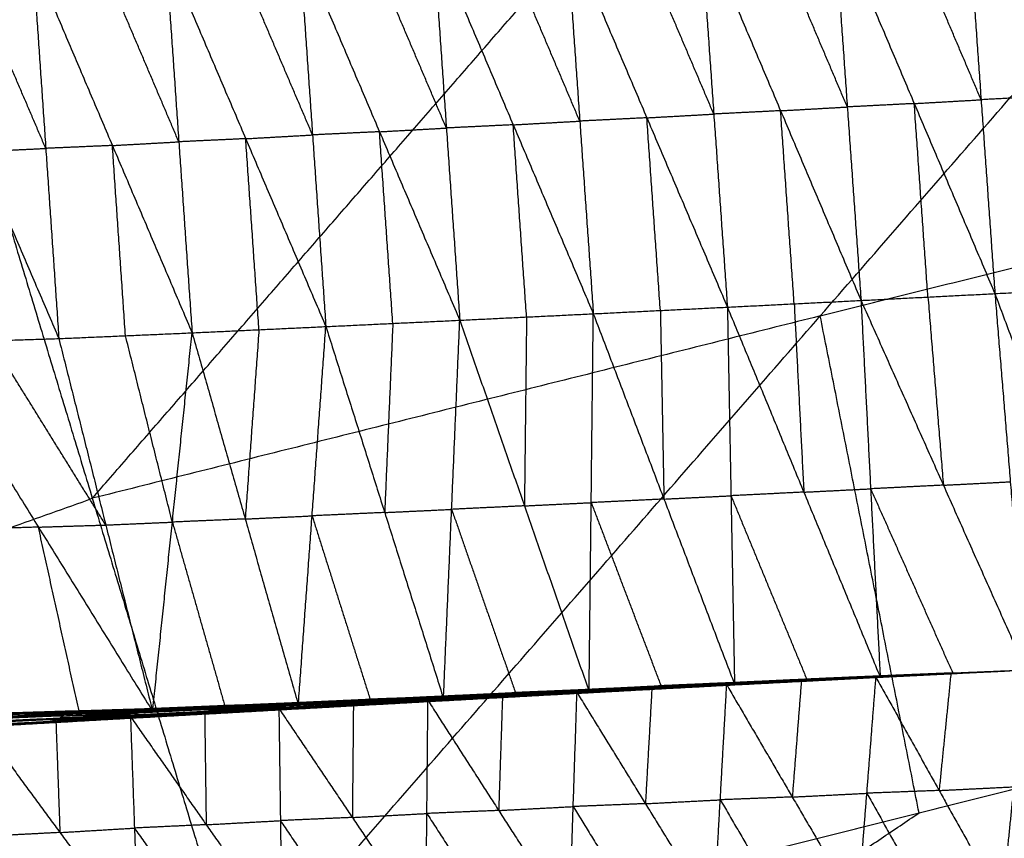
# Model space of a CAD drawing. Header units: millimetres. Extents: x -106 to 110, y -96 to 120.
# Tile 423 of 656: x -26.71 to -20.27, y 102.21 to 107.56. Entities that reach past the tile are written whole.
import ezdxf

# ---------------------------------------------------------------- set-up
doc = ezdxf.new("R2010")
doc.units = ezdxf.units.MM
doc.header["$MEASUREMENT"] = 0
doc.layers.add('Default', color=7, linetype='Continuous', true_color=0x000000)

msp = doc.modelspace()

# ---------------------------------------------------------------- linework, layer by layer
at = {"layer": 'Default'}
for points in [[(-25.2713, 101.2606, 9.1165), (-21.4752, 105.6204, 10.5669), (-17.6792, 109.9802, 12.0172)], [(-26.2323, 104.4288, 10.5669), (-24.3343, 106.6087, 11.292), (-22.4363, 108.7886, 12.0172)], [(-20.5141, 108.2995, 6.0662), (-20.424, 107.0328, 6.0393), (-20.3338, 105.7662, 6.0124)], [(-20.5141, 108.2995, 6.0662), (-19.8599, 107.0629, 5.9968), (-19.2057, 105.8264, 5.9275)], [(-21.3878, 108.2496, 6.1363), (-21.2983, 106.9856, 6.1092), (-21.2088, 105.7216, 6.0822)], [(-21.3878, 108.2496, 6.1363), (-20.8608, 107.0079, 6.0743), (-20.3338, 105.7662, 6.0124)], [(-20.424, 107.0328, 6.0393), (-20.6875, 107.6537, 6.0703), (-20.951, 108.2745, 6.1012)], [(-22.1709, 106.9392, 6.1822), (-22.4342, 107.5577, 6.2149), (-22.6975, 108.1761, 6.2476)], [(-22.26, 108.2005, 6.209), (-22.1709, 106.9392, 6.1822), (-22.0818, 105.6778, 6.1553)], [(-22.26, 108.2005, 6.209), (-21.7344, 106.9611, 6.1456), (-21.2088, 105.7216, 6.0822)], [(-21.2983, 106.9856, 6.1092), (-21.5611, 107.6053, 6.1409), (-21.8239, 108.225, 6.1726)], [(-24.0059, 108.1036, 6.3684), (-23.9184, 106.848, 6.3423), (-23.8309, 105.5924, 6.3163)], [(-24.0059, 108.1036, 6.3684), (-23.482, 106.8691, 6.3008), (-22.9581, 105.6346, 6.2333)], [(-23.0466, 106.8932, 6.2597), (-23.3085, 107.5104, 6.2935), (-23.5705, 108.1277, 6.3272)], [(-23.135, 108.1518, 6.2861), (-23.0466, 106.8932, 6.2597), (-22.9581, 105.6346, 6.2333)], [(-23.135, 108.1518, 6.2861), (-22.6084, 106.9148, 6.2207), (-22.0818, 105.6778, 6.1553)], [(-24.8802, 108.0551, 6.4577), (-24.7932, 106.803, 6.4318), (-24.7061, 105.5509, 6.4058)], [(-24.8802, 108.0551, 6.4577), (-24.3556, 106.8237, 6.387), (-23.8309, 105.5924, 6.3163)], [(-23.9184, 106.848, 6.3423), (-24.1807, 107.4637, 6.3777), (-24.4431, 108.0793, 6.413)], [(-25.667, 106.7579, 6.5286), (-25.9274, 107.3697, 6.5687), (-26.1879, 107.9816, 6.6087)], [(-25.7538, 108.0057, 6.555), (-25.667, 106.7579, 6.5286), (-25.5803, 105.5101, 6.5023)], [(-25.7538, 108.0057, 6.555), (-25.2299, 106.7783, 6.4804), (-24.7061, 105.5509, 6.4058)], [(-24.7932, 106.803, 6.4318), (-25.0551, 107.4167, 6.4691), (-25.317, 108.0304, 6.5063)], [(-27.4978, 107.9157, 6.7867), (-26.9744, 106.694, 6.6971), (-26.451, 105.4723, 6.6075)], [(-26.5365, 106.7149, 6.635), (-26.7982, 107.3258, 6.6798), (-27.0599, 107.9366, 6.7246)], [(-26.622, 107.9576, 6.6625), (-26.5365, 106.7149, 6.635), (-26.451, 105.4723, 6.6075)], [(-26.622, 107.9576, 6.6625), (-26.1011, 106.7338, 6.5824), (-25.5803, 105.5101, 6.5023)], [(-27.1934, 107.597, 12.0172), (-26.2323, 104.4288, 10.5669), (-25.2713, 101.2606, 9.1165)], [(-20.8608, 107.0079, 6.0743), (-20.6424, 107.0204, 6.0568), (-20.424, 107.0328, 6.0393)], [(-19.8599, 107.0629, 5.9968), (-20.1419, 107.0479, 6.0181), (-20.424, 107.0328, 6.0393)], [(-21.7344, 106.9611, 6.1456), (-21.9527, 106.9501, 6.1639), (-22.1709, 106.9392, 6.1822)], [(-21.7344, 106.9611, 6.1456), (-21.5164, 106.9733, 6.1274), (-21.2983, 106.9856, 6.1092)], [(-21.6453, 105.6997, 6.1187), (-21.6899, 106.3304, 6.1322), (-21.7344, 106.9611, 6.1456)], [(-20.8608, 107.0079, 6.0743), (-21.0796, 106.9967, 6.0918), (-21.2983, 106.9856, 6.1092)], [(-20.7713, 105.7439, 6.0473), (-20.8161, 106.3759, 6.0608), (-20.8608, 107.0079, 6.0743)], [(-23.482, 106.8691, 6.3008), (-23.2643, 106.8811, 6.2802), (-23.0466, 106.8932, 6.2597)], [(-22.6084, 106.9148, 6.2207), (-22.8275, 106.904, 6.2402), (-23.0466, 106.8932, 6.2597)], [(-22.6084, 106.9148, 6.2207), (-22.3897, 106.927, 6.2014), (-22.1709, 106.9392, 6.1822)], [(-22.5199, 105.6562, 6.1943), (-22.5642, 106.2855, 6.2075), (-22.6084, 106.9148, 6.2207)], [(-24.3556, 106.8237, 6.387), (-24.5744, 106.8134, 6.4094), (-24.7932, 106.803, 6.4318)], [(-24.3556, 106.8237, 6.387), (-24.137, 106.8359, 6.3647), (-23.9184, 106.848, 6.3423)], [(-24.2685, 105.5716, 6.361), (-24.312, 106.1977, 6.374), (-24.3556, 106.8237, 6.387)], [(-23.482, 106.8691, 6.3008), (-23.7002, 106.8585, 6.3216), (-23.9184, 106.848, 6.3423)], [(-23.3945, 105.6135, 6.2748), (-23.4382, 106.2413, 6.2878), (-23.482, 106.8691, 6.3008)], [(-26.1011, 106.7338, 6.5824), (-25.8841, 106.7458, 6.5555), (-25.667, 106.7579, 6.5286)], [(-25.2299, 106.7783, 6.4804), (-25.4485, 106.7681, 6.5045), (-25.667, 106.7579, 6.5286)], [(-25.2299, 106.7783, 6.4804), (-25.0115, 106.7906, 6.4561), (-24.7932, 106.803, 6.4318)], [(-25.1432, 105.5305, 6.454), (-25.1866, 106.1544, 6.4672), (-25.2299, 106.7783, 6.4804)], [(-26.9744, 106.694, 6.6971), (-26.7554, 106.7045, 6.6661), (-26.5365, 106.7149, 6.635)], [(-26.1011, 106.7338, 6.5824), (-26.3188, 106.7244, 6.6087), (-26.5365, 106.7149, 6.635)], [(-26.0156, 105.4912, 6.5549), (-26.0584, 106.1125, 6.5686), (-26.1011, 106.7338, 6.5824)], [(-21.4752, 105.6204, 10.5669), (-19.2543, 106.1767, 10.5669), (-17.0333, 106.733, 10.5669)], [(-20.3338, 105.7662, 6.0124), (-19.7698, 105.7963, 5.9699), (-19.2057, 105.8264, 5.9275)], [(-21.2088, 105.7216, 6.0822), (-20.7713, 105.7439, 6.0473), (-20.3338, 105.7662, 6.0124)], [(-20.7713, 105.7439, 6.0473), (-20.7208, 105.1292, 6.2025), (-20.6704, 104.5145, 6.3578)], [(-20.3338, 105.7662, 6.0124), (-20.2329, 104.5368, 6.3229), (-20.1319, 103.3074, 6.6335)], [(-20.3338, 105.7662, 6.0124), (-19.8802, 104.5543, 6.2968), (-19.4266, 103.3424, 6.5813)], [(-22.9581, 105.6346, 6.2333), (-22.5199, 105.6562, 6.1943), (-22.0818, 105.6778, 6.1553)], [(-22.0818, 105.6778, 6.1553), (-21.6453, 105.6997, 6.1187), (-21.2088, 105.7216, 6.0822)], [(-22.0818, 105.6778, 6.1553), (-22.0585, 104.4455, 6.4714), (-22.0352, 103.2132, 6.7875)], [(-22.0818, 105.6778, 6.1553), (-21.5825, 104.4691, 6.4318), (-21.0832, 103.2604, 6.7083)], [(-21.6453, 105.6997, 6.1187), (-21.6139, 105.0844, 6.2753), (-21.5825, 104.4691, 6.4318)], [(-21.2088, 105.7216, 6.0822), (-21.146, 104.491, 6.3952), (-21.0832, 103.2604, 6.7083)], [(-21.2088, 105.7216, 6.0822), (-20.6704, 104.5145, 6.3578), (-20.1319, 103.3074, 6.6335)], [(-21.4752, 105.6204, 10.5669), (-23.8538, 105.0246, 10.5669), (-26.2323, 104.4288, 10.5669)], [(-23.8309, 105.5924, 6.3163), (-23.3945, 105.6135, 6.2748), (-22.9581, 105.6346, 6.2333)], [(-23.3945, 105.6135, 6.2748), (-23.4014, 104.9965, 6.4343), (-23.4084, 104.3794, 6.5938)], [(-22.9859, 103.1665, 6.8713), (-22.972, 104.4006, 6.5523), (-22.9581, 105.6346, 6.2333)], [(-22.9581, 105.6346, 6.2333), (-22.4966, 104.4239, 6.5104), (-22.0352, 103.2132, 6.7875)], [(-22.5199, 105.6562, 6.1943), (-22.5083, 105.04, 6.3523), (-22.4966, 104.4239, 6.5104)], [(-20.8293, 102.3732, 9.1165), (-21.1523, 103.9968, 9.8417), (-21.4752, 105.6204, 10.5669)], [(-25.5803, 105.5101, 6.5023), (-25.1432, 105.5305, 6.454), (-24.7061, 105.5509, 6.4058)], [(-25.1432, 105.5305, 6.454), (-25.1882, 104.9121, 6.6162), (-25.2331, 104.2938, 6.7784)], [(-24.886, 103.0775, 7.0545), (-24.7961, 104.3142, 6.7301), (-24.7061, 105.5509, 6.4058)], [(-24.7061, 105.5509, 6.4058), (-24.2685, 105.5716, 6.361), (-23.8309, 105.5924, 6.3163)], [(-24.7061, 105.5509, 6.4058), (-24.3217, 104.336, 6.6831), (-23.9373, 103.121, 6.9603)], [(-24.2685, 105.5716, 6.361), (-24.2951, 104.9538, 6.522), (-24.3217, 104.336, 6.6831)], [(-23.9373, 103.121, 6.9603), (-23.8841, 104.3567, 6.6383), (-23.8309, 105.5924, 6.3163)], [(-23.8309, 105.5924, 6.3163), (-23.4084, 104.3794, 6.5938), (-22.9859, 103.1665, 6.8713)], [(-27.331, 105.4446, 6.7279), (-26.891, 105.4584, 6.6677), (-26.451, 105.4723, 6.6075)], [(-26.451, 105.4723, 6.6075), (-26.0156, 105.4912, 6.5549), (-25.5803, 105.5101, 6.5023)], [(-26.451, 105.4723, 6.6075), (-26.1446, 104.2544, 6.8812), (-25.8382, 103.0365, 7.1548)], [(-25.7092, 104.2733, 6.8285), (-25.8624, 104.8822, 6.6917), (-26.0156, 105.4912, 6.5549)], [(-25.8382, 103.0365, 7.1548), (-25.7092, 104.2733, 6.8285), (-25.5803, 105.5101, 6.5023)], [(-25.5803, 105.5101, 6.5023), (-25.2331, 104.2938, 6.7784), (-24.886, 103.0775, 7.0545)], [(-27.331, 105.4446, 6.7279), (-26.5846, 104.2405, 6.9414), (-25.8382, 103.0365, 7.1548)], [(-26.1446, 104.2544, 6.8812), (-26.5178, 104.8564, 6.7745), (-26.891, 105.4584, 6.6677)], [(-20.6704, 104.5145, 6.3578), (-20.9082, 104.5027, 6.3765), (-21.146, 104.491, 6.3952)], [(-20.6704, 104.5145, 6.3578), (-20.4516, 104.5256, 6.3404), (-20.2329, 104.5368, 6.3229)], [(-22.4966, 104.4239, 6.5104), (-22.2775, 104.4347, 6.4909), (-22.0585, 104.4455, 6.4714)], [(-21.5825, 104.4691, 6.4318), (-21.8205, 104.4573, 6.4516), (-22.0585, 104.4455, 6.4714)], [(-22.0585, 104.4455, 6.4714), (-21.8088, 103.8411, 6.6097), (-21.5592, 103.2368, 6.7479)], [(-21.5825, 104.4691, 6.4318), (-21.3642, 104.48, 6.4135), (-21.146, 104.491, 6.3952)], [(-21.146, 104.491, 6.3952), (-20.8768, 103.8874, 6.5331), (-20.6075, 103.2839, 6.6709)], [(-30.5438, 102.8861, 10.5669), (-28.3881, 103.6575, 10.5669), (-26.2323, 104.4288, 10.5669)], [(-23.4084, 104.3794, 6.5938), (-23.6462, 104.3681, 6.6161), (-23.8841, 104.3567, 6.6383)], [(-23.4084, 104.3794, 6.5938), (-23.1902, 104.39, 6.5731), (-22.972, 104.4006, 6.5523)], [(-22.4966, 104.4239, 6.5104), (-22.7343, 104.4122, 6.5313), (-22.972, 104.4006, 6.5523)], [(-22.972, 104.4006, 6.5523), (-22.7413, 103.7952, 6.6909), (-22.5105, 103.1898, 6.8294)], [(-25.2331, 104.2938, 6.7784), (-25.0146, 104.304, 6.7543), (-24.7961, 104.3142, 6.7301)], [(-24.3217, 104.336, 6.6831), (-24.5589, 104.3251, 6.7066), (-24.7961, 104.3142, 6.7301)], [(-24.7961, 104.3142, 6.7301), (-24.6039, 103.7067, 6.8688), (-24.4117, 103.0993, 7.0074)], [(-24.3217, 104.336, 6.6831), (-24.1029, 104.3463, 6.6607), (-23.8841, 104.3567, 6.6383)], [(-23.8841, 104.3567, 6.6383), (-23.6728, 103.7502, 6.7771), (-23.4616, 103.1438, 6.9158)], [(-26.5846, 104.2405, 6.9414), (-26.3646, 104.2475, 6.9113), (-26.1446, 104.2544, 6.8812)], [(-26.1446, 104.2544, 6.8812), (-25.9269, 104.2638, 6.8549), (-25.7092, 104.2733, 6.8285)], [(-25.2331, 104.2938, 6.7784), (-25.4712, 104.2835, 6.8035), (-25.7092, 104.2733, 6.8285)], [(-25.7092, 104.2733, 6.8285), (-25.5357, 103.6651, 6.9666), (-25.3621, 103.057, 7.1047)], [(-26.5846, 104.2405, 6.9414), (-26.823, 104.2327, 6.9687), (-27.0615, 104.2248, 6.9961)], [(-26.315, 103.0208, 7.2095), (-26.4498, 103.6307, 7.0754), (-26.5846, 104.2405, 6.9414)], [(-25.2713, 101.2606, 9.1165), (-20.8293, 102.3732, 9.1165), (-16.3874, 103.4859, 9.1165)], [(-24.3249, 98.1408, 7.9444), (-20.3561, 100.8133, 8.5305), (-16.3874, 103.4859, 9.1165)], [(-21.1222, 103.2584, 6.7046), (-20.6271, 103.2829, 6.669), (-20.1319, 103.3074, 6.6335)], [(-20.6226, 103.2842, 6.666), (-20.8702, 103.2719, 6.6837), (-21.1178, 103.2597, 6.7015)], [(-21.1166, 103.2587, 6.7075), (-20.869, 103.2709, 6.6897), (-20.6214, 103.2832, 6.6719)], [(-20.6271, 103.2829, 6.669), (-20.8718, 103.2708, 6.6882), (-21.1166, 103.2587, 6.7075)], [(-21.1133, 103.261, 6.6985), (-20.6226, 103.2842, 6.666), (-20.1319, 103.3074, 6.6335)], [(-21.1109, 103.259, 6.7103), (-20.6214, 103.2832, 6.6719), (-20.1319, 103.3074, 6.6335)], [(-20.6184, 103.2857, 6.6644), (-20.8637, 103.2742, 6.6806), (-21.1091, 103.2626, 6.6969)], [(-21.1049, 103.2641, 6.6953), (-20.6184, 103.2857, 6.6644), (-20.1319, 103.3074, 6.6335)], [(-20.6147, 103.2872, 6.6642), (-20.858, 103.2764, 6.6797), (-21.1012, 103.2656, 6.6952)], [(-21.0975, 103.267, 6.695), (-20.6147, 103.2872, 6.6642), (-20.1319, 103.3074, 6.6335)], [(-20.6116, 103.2877, 6.6655), (-20.853, 103.2776, 6.6809), (-21.0944, 103.2676, 6.6963)], [(-21.0914, 103.2681, 6.6976), (-20.6116, 103.2877, 6.6655), (-20.1319, 103.3074, 6.6335)], [(-20.6092, 103.2864, 6.6682), (-20.8491, 103.2766, 6.6842), (-21.0889, 103.2668, 6.7002)], [(-21.0865, 103.2655, 6.7029), (-20.6092, 103.2864, 6.6682), (-20.1319, 103.3074, 6.6335)], [(-21.0848, 103.263, 6.7056), (-20.847, 103.2747, 6.6869), (-20.6092, 103.2864, 6.6682)], [(-20.6075, 103.2839, 6.6709), (-20.8462, 103.2734, 6.6883), (-21.0848, 103.263, 6.7056)], [(-21.0832, 103.2604, 6.7083), (-20.6075, 103.2839, 6.6709), (-20.1319, 103.3074, 6.6335)], [(-20.6214, 103.2832, 6.6719), (-20.66, 102.9015, 6.0102), (-20.6985, 102.5198, 5.3484)], [(-20.6271, 103.2829, 6.669), (-20.6248, 103.2835, 6.6675), (-20.6226, 103.2842, 6.666)], [(-20.6226, 103.2842, 6.666), (-20.6205, 103.285, 6.6652), (-20.6184, 103.2857, 6.6644)], [(-20.6184, 103.2857, 6.6644), (-20.6166, 103.2865, 6.6643), (-20.6147, 103.2872, 6.6642)], [(-20.6147, 103.2872, 6.6642), (-20.6132, 103.2875, 6.6649), (-20.6116, 103.2877, 6.6655)], [(-20.6116, 103.2877, 6.6655), (-20.6104, 103.2871, 6.6668), (-20.6092, 103.2864, 6.6682)], [(-20.2861, 101.7807, 3.9865), (-20.209, 102.544, 5.31), (-20.1319, 103.3074, 6.6335)], [(-23.0501, 103.1655, 6.8556), (-22.5643, 103.1908, 6.8131), (-22.0785, 103.2161, 6.7706)], [(-23.029, 103.1748, 6.8553), (-22.5467, 103.1985, 6.8128), (-22.0644, 103.2222, 6.7703)], [(-23.029, 103.1748, 6.8553), (-22.5538, 103.1955, 6.813), (-22.0785, 103.2161, 6.7706)], [(-23.0112, 103.181, 6.8592), (-22.5318, 103.2033, 6.8166), (-22.0524, 103.2256, 6.774)], [(-23.0112, 103.181, 6.8592), (-22.5378, 103.2016, 6.8148), (-22.0644, 103.2222, 6.7703)], [(-22.9965, 103.1775, 6.867), (-22.5244, 103.2016, 6.8205), (-22.0524, 103.2256, 6.774)], [(-22.9965, 103.1775, 6.867), (-22.5195, 103.1998, 6.8243), (-22.0425, 103.222, 6.7815)], [(-22.9965, 103.1775, 6.867), (-22.5158, 103.1953, 6.8273), (-22.0352, 103.2132, 6.7875)], [(-22.9859, 103.1665, 6.8713), (-22.5105, 103.1898, 6.8294), (-22.0352, 103.2132, 6.7875)], [(-22.5722, 103.188, 6.8153), (-22.3293, 103.2006, 6.7941), (-22.0864, 103.2132, 6.7728)], [(-22.0864, 103.2132, 6.7728), (-22.3253, 103.202, 6.793), (-22.5643, 103.1908, 6.8131)], [(-22.5538, 103.1955, 6.813), (-22.3126, 103.2073, 6.7917), (-22.0714, 103.2192, 6.7705)], [(-22.0714, 103.2192, 6.7705), (-22.3091, 103.2088, 6.7917), (-22.5467, 103.1985, 6.8128)], [(-22.5378, 103.2016, 6.8148), (-22.2981, 103.2127, 6.7935), (-22.0584, 103.2239, 6.7722)], [(-22.0584, 103.2239, 6.7722), (-22.2951, 103.2136, 6.7944), (-22.5318, 103.2033, 6.8166)], [(-22.5244, 103.2016, 6.8205), (-22.2859, 103.2127, 6.7992), (-22.0474, 103.2238, 6.7778)], [(-22.0474, 103.2238, 6.7778), (-22.2835, 103.2118, 6.801), (-22.5195, 103.1998, 6.8243)], [(-22.0388, 103.2176, 6.7845), (-22.2773, 103.2065, 6.8059), (-22.5158, 103.1953, 6.8273)], [(-22.1112, 103.2065, 6.7842), (-21.6111, 103.2327, 6.7473), (-21.1109, 103.259, 6.7103)], [(-22.1112, 103.2065, 6.7842), (-21.6167, 103.2325, 6.7444), (-21.1222, 103.2584, 6.7046)], [(-21.6083, 103.2344, 6.7398), (-21.8555, 103.2214, 6.7597), (-22.1028, 103.2085, 6.7796)], [(-22.0988, 103.2081, 6.7877), (-21.8487, 103.2212, 6.7693), (-21.5986, 103.2343, 6.7508)], [(-21.6111, 103.2327, 6.7473), (-21.8549, 103.2204, 6.7675), (-22.0988, 103.2081, 6.7877)], [(-22.0943, 103.2104, 6.7751), (-21.6038, 103.2357, 6.7368), (-21.1133, 103.261, 6.6985)], [(-22.0943, 103.2104, 6.7751), (-21.6083, 103.2344, 6.7398), (-21.1222, 103.2584, 6.7046)], [(-22.0943, 103.2104, 6.7751), (-22.0864, 103.2132, 6.7728), (-22.0785, 103.2161, 6.7706)], [(-21.5959, 103.2386, 6.7345), (-21.8411, 103.2259, 6.7537), (-22.0864, 103.2132, 6.7728)], [(-22.0863, 103.2097, 6.7913), (-21.5986, 103.2343, 6.7508), (-21.1109, 103.259, 6.7103)], [(-22.0785, 103.2161, 6.7706), (-21.5917, 103.2401, 6.7329), (-21.1049, 103.2641, 6.6953)], [(-22.0785, 103.2161, 6.7706), (-21.5959, 103.2386, 6.7345), (-21.1133, 103.261, 6.6985)], [(-22.0785, 103.2161, 6.7706), (-22.0714, 103.2192, 6.7705), (-22.0644, 103.2222, 6.7703)], [(-21.5846, 103.2432, 6.7328), (-21.828, 103.2312, 6.7516), (-22.0714, 103.2192, 6.7705)], [(-22.0644, 103.2222, 6.7703), (-21.581, 103.2446, 6.7327), (-21.0975, 103.267, 6.695)], [(-22.0644, 103.2222, 6.7703), (-21.5846, 103.2432, 6.7328), (-21.1049, 103.2641, 6.6953)], [(-22.0644, 103.2222, 6.7703), (-22.0584, 103.2239, 6.7722), (-22.0524, 103.2256, 6.774)], [(-21.5749, 103.2463, 6.7345), (-21.8167, 103.2351, 6.7534), (-22.0584, 103.2239, 6.7722)], [(-22.0524, 103.2256, 6.774), (-21.5719, 103.2469, 6.7358), (-21.0914, 103.2681, 6.6976)], [(-22.0524, 103.2256, 6.774), (-21.5749, 103.2463, 6.7345), (-21.0975, 103.267, 6.695)], [(-22.0524, 103.2256, 6.774), (-22.0474, 103.2238, 6.7778), (-22.0425, 103.222, 6.7815)], [(-21.5669, 103.2451, 6.7395), (-21.8072, 103.2345, 6.7586), (-22.0474, 103.2238, 6.7778)], [(-22.0425, 103.222, 6.7815), (-21.5669, 103.2451, 6.7395), (-21.0914, 103.2681, 6.6976)], [(-22.0425, 103.222, 6.7815), (-21.5645, 103.2438, 6.7422), (-21.0865, 103.2655, 6.7029)], [(-22.0425, 103.222, 6.7815), (-22.0388, 103.2176, 6.7845), (-22.0352, 103.2132, 6.7875)], [(-22.0388, 103.2176, 6.7845), (-21.8016, 103.2307, 6.7633), (-21.5645, 103.2438, 6.7422)], [(-21.5608, 103.2394, 6.7452), (-21.7998, 103.2285, 6.7649), (-22.0388, 103.2176, 6.7845)], [(-22.0352, 103.2132, 6.7875), (-21.5608, 103.2394, 6.7452), (-21.0865, 103.2655, 6.7029)], [(-22.0352, 103.2132, 6.7875), (-21.5592, 103.2368, 6.7479), (-21.0832, 103.2604, 6.7083)], [(-21.5986, 103.2343, 6.7508), (-21.6283, 102.8558, 6.0875), (-21.658, 102.4772, 5.4242)], [(-21.6167, 103.2325, 6.7444), (-21.6125, 103.2334, 6.7421), (-21.6083, 103.2344, 6.7398)], [(-21.6167, 103.2325, 6.7444), (-21.6139, 103.2326, 6.7458), (-21.6111, 103.2327, 6.7473)], [(-21.6111, 103.2327, 6.7473), (-21.3638, 103.2457, 6.7274), (-21.1166, 103.2587, 6.7075)], [(-21.6083, 103.2344, 6.7398), (-21.363, 103.247, 6.7207), (-21.1178, 103.2597, 6.7015)], [(-21.1178, 103.2597, 6.7015), (-21.3608, 103.2477, 6.7191), (-21.6038, 103.2357, 6.7368)], [(-21.6038, 103.2357, 6.7368), (-21.5998, 103.2371, 6.7356), (-21.5959, 103.2386, 6.7345)], [(-21.5959, 103.2386, 6.7345), (-21.3525, 103.2506, 6.7157), (-21.1091, 103.2626, 6.6969)], [(-21.1091, 103.2626, 6.6969), (-21.3504, 103.2514, 6.7149), (-21.5917, 103.2401, 6.7329)], [(-21.5917, 103.2401, 6.7329), (-21.5882, 103.2417, 6.7329), (-21.5846, 103.2432, 6.7328)], [(-21.5846, 103.2432, 6.7328), (-21.3429, 103.2544, 6.714), (-21.1012, 103.2656, 6.6952)], [(-21.1012, 103.2656, 6.6952), (-21.3411, 103.2551, 6.7139), (-21.581, 103.2446, 6.7327)], [(-21.581, 103.2446, 6.7327), (-21.578, 103.2454, 6.7336), (-21.5749, 103.2463, 6.7345)], [(-21.5749, 103.2463, 6.7345), (-21.3347, 103.2569, 6.7154), (-21.0944, 103.2676, 6.6963)], [(-21.0944, 103.2676, 6.6963), (-21.3332, 103.2572, 6.716), (-21.5719, 103.2469, 6.7358)], [(-21.5719, 103.2469, 6.7358), (-21.5694, 103.246, 6.7377), (-21.5669, 103.2451, 6.7395)], [(-21.5669, 103.2451, 6.7395), (-21.3279, 103.256, 6.7199), (-21.0889, 103.2668, 6.7002)], [(-21.0889, 103.2668, 6.7002), (-21.3267, 103.2553, 6.7212), (-21.5645, 103.2438, 6.7422)], [(-21.5608, 103.2394, 6.7452), (-21.3228, 103.2512, 6.7254), (-21.0848, 103.263, 6.7056)], [(-21.5592, 103.2368, 6.7479), (-21.56, 103.2381, 6.7466), (-21.5608, 103.2394, 6.7452)], [(-21.2298, 101.7447, 4.0571), (-21.1704, 102.5018, 5.3837), (-21.1109, 103.259, 6.7103)], [(-21.1222, 103.2584, 6.7046), (-21.1178, 103.2597, 6.7015), (-21.1133, 103.261, 6.6985)], [(-21.1222, 103.2584, 6.7046), (-21.1166, 103.2587, 6.7075), (-21.1109, 103.259, 6.7103)], [(-21.1133, 103.261, 6.6985), (-21.1091, 103.2626, 6.6969), (-21.1049, 103.2641, 6.6953)], [(-21.1109, 103.259, 6.7103), (-20.6985, 102.5198, 5.3484), (-20.2861, 101.7807, 3.9865)], [(-21.1049, 103.2641, 6.6953), (-21.1012, 103.2656, 6.6952), (-21.0975, 103.267, 6.695)], [(-21.0975, 103.267, 6.695), (-21.0944, 103.2676, 6.6963), (-21.0914, 103.2681, 6.6976)], [(-21.0914, 103.2681, 6.6976), (-21.0889, 103.2668, 6.7002), (-21.0865, 103.2655, 6.7029)], [(-21.0865, 103.2655, 6.7029), (-21.0848, 103.263, 6.7056), (-21.0832, 103.2604, 6.7083)], [(-24.0842, 103.0986, 6.9623), (-23.5745, 103.129, 6.9196), (-23.0648, 103.1593, 6.8769)], [(-24.0842, 103.0986, 6.9623), (-23.5917, 103.1259, 6.9165), (-23.0992, 103.1531, 6.8707)], [(-24.0508, 103.1037, 6.9514), (-23.5623, 103.1306, 6.9059), (-23.0738, 103.1575, 6.8603)], [(-24.0508, 103.1037, 6.9514), (-23.575, 103.1284, 6.9111), (-23.0992, 103.1531, 6.8707)], [(-24.039, 103.1082, 6.9665), (-23.5519, 103.1338, 6.9217), (-23.0648, 103.1593, 6.8769)], [(-24.0196, 103.1141, 6.9469), (-23.5348, 103.1398, 6.9012), (-23.0501, 103.1655, 6.8556)], [(-24.0196, 103.1141, 6.9469), (-23.5467, 103.1358, 6.9036), (-23.0738, 103.1575, 6.8603)], [(-23.9922, 103.1269, 6.9469), (-23.5106, 103.1509, 6.9011), (-23.029, 103.1748, 6.8553)], [(-23.9922, 103.1269, 6.9469), (-23.5211, 103.1462, 6.9012), (-23.0501, 103.1655, 6.8556)], [(-23.4991, 103.1556, 6.903), (-23.7399, 103.1436, 6.9259), (-23.9807, 103.1316, 6.9487)], [(-23.9692, 103.1363, 6.9506), (-23.4902, 103.1586, 6.9049), (-23.0112, 103.181, 6.8592)], [(-23.9692, 103.1363, 6.9506), (-23.4991, 103.1556, 6.903), (-23.029, 103.1748, 6.8553)], [(-23.4809, 103.1573, 6.9088), (-23.7203, 103.1461, 6.9316), (-23.9598, 103.1349, 6.9545)], [(-23.9505, 103.1336, 6.9584), (-23.4809, 103.1573, 6.9088), (-23.0112, 103.181, 6.8592)], [(-23.9505, 103.1336, 6.9584), (-23.4735, 103.1555, 6.9127), (-22.9965, 103.1775, 6.867)], [(-23.9505, 103.1336, 6.9584), (-23.4682, 103.15, 6.9149), (-22.9859, 103.1665, 6.8713)], [(-23.9373, 103.121, 6.9603), (-23.4616, 103.1438, 6.9158), (-22.9859, 103.1665, 6.8713)], [(-23.575, 103.1284, 6.9111), (-23.3308, 103.1418, 6.8883), (-23.0865, 103.1553, 6.8655)], [(-23.5745, 103.129, 6.9196), (-23.3283, 103.1426, 6.8967), (-23.082, 103.1562, 6.8738)], [(-23.0865, 103.1553, 6.8655), (-23.3244, 103.143, 6.8857), (-23.5623, 103.1306, 6.9059)], [(-23.5467, 103.1358, 6.9036), (-23.3043, 103.1487, 6.8808), (-23.062, 103.1615, 6.8579)], [(-23.062, 103.1615, 6.8579), (-23.2984, 103.1507, 6.8796), (-23.5348, 103.1398, 6.9012)], [(-23.5211, 103.1462, 6.9012), (-23.2803, 103.1582, 6.8783), (-23.0395, 103.1702, 6.8554)], [(-23.0395, 103.1702, 6.8554), (-23.2751, 103.1605, 6.8783), (-23.5106, 103.1509, 6.9011)], [(-23.5106, 103.1509, 6.9011), (-23.5048, 103.1532, 6.902), (-23.4991, 103.1556, 6.903)], [(-23.4991, 103.1556, 6.903), (-23.2596, 103.1667, 6.8801), (-23.0201, 103.1779, 6.8573)], [(-23.0201, 103.1779, 6.8573), (-23.2551, 103.1683, 6.8811), (-23.4902, 103.1586, 6.9049)], [(-23.4902, 103.1586, 6.9049), (-23.4855, 103.158, 6.9068), (-23.4809, 103.1573, 6.9088)], [(-23.4809, 103.1573, 6.9088), (-23.2423, 103.1683, 6.8859), (-23.0038, 103.1792, 6.8631)], [(-23.0038, 103.1792, 6.8631), (-23.2387, 103.1674, 6.8879), (-23.4735, 103.1555, 6.9127)], [(-23.4682, 103.15, 6.9149), (-23.4709, 103.1528, 6.9138), (-23.4735, 103.1555, 6.9127)], [(-22.9912, 103.172, 6.8692), (-23.2297, 103.161, 6.892), (-23.4682, 103.15, 6.9149)], [(-23.4682, 103.15, 6.9149), (-23.4649, 103.1469, 6.9153), (-23.4616, 103.1438, 6.9158)], [(-23.1143, 101.6702, 4.2083), (-23.0896, 102.4148, 5.5426), (-23.0648, 103.1593, 6.8769)], [(-23.0992, 103.1531, 6.8707), (-22.5928, 103.1814, 6.831), (-22.0863, 103.2097, 6.7913)], [(-23.0992, 103.1531, 6.8707), (-22.6052, 103.1798, 6.8274), (-22.1112, 103.2065, 6.7842)], [(-23.0992, 103.1531, 6.8707), (-23.082, 103.1562, 6.8738), (-23.0648, 103.1593, 6.8769)], [(-23.0992, 103.1531, 6.8707), (-23.0865, 103.1553, 6.8655), (-23.0738, 103.1575, 6.8603)], [(-22.5925, 103.182, 6.8223), (-22.8395, 103.1687, 6.8439), (-23.0865, 103.1553, 6.8655)], [(-23.082, 103.1562, 6.8738), (-22.8288, 103.1704, 6.8539), (-22.5756, 103.1845, 6.8341)], [(-22.5928, 103.1814, 6.831), (-22.8374, 103.1688, 6.8524), (-23.082, 103.1562, 6.8738)], [(-23.0738, 103.1575, 6.8603), (-22.5841, 103.1839, 6.8177), (-22.0943, 103.2104, 6.7751)], [(-23.0738, 103.1575, 6.8603), (-22.5925, 103.182, 6.8223), (-22.1112, 103.2065, 6.7842)], [(-23.0738, 103.1575, 6.8603), (-23.062, 103.1615, 6.8579), (-23.0501, 103.1655, 6.8556)], [(-23.0648, 103.1593, 6.8769), (-22.5756, 103.1845, 6.8341), (-22.0863, 103.2097, 6.7913)], [(-23.0648, 103.1593, 6.8769), (-22.6178, 102.4337, 5.5037), (-22.1708, 101.7081, 4.1306)], [(-22.5722, 103.188, 6.8153), (-22.8171, 103.1747, 6.8366), (-23.062, 103.1615, 6.8579)], [(-23.0501, 103.1655, 6.8556), (-22.5722, 103.188, 6.8153), (-22.0943, 103.2104, 6.7751)], [(-23.0501, 103.1655, 6.8556), (-23.0395, 103.1702, 6.8554), (-23.029, 103.1748, 6.8553)], [(-22.5538, 103.1955, 6.813), (-22.7966, 103.1828, 6.8342), (-23.0395, 103.1702, 6.8554)], [(-23.029, 103.1748, 6.8553), (-23.0201, 103.1779, 6.8573), (-23.0112, 103.181, 6.8592)], [(-22.5378, 103.2016, 6.8148), (-22.7789, 103.1897, 6.836), (-23.0201, 103.1779, 6.8573)], [(-23.0112, 103.181, 6.8592), (-23.0038, 103.1792, 6.8631), (-22.9965, 103.1775, 6.867)], [(-22.5244, 103.2016, 6.8205), (-22.7641, 103.1904, 6.8418), (-23.0038, 103.1792, 6.8631)], [(-22.9965, 103.1775, 6.867), (-22.9912, 103.172, 6.8692), (-22.9859, 103.1665, 6.8713)], [(-22.5105, 103.1898, 6.8294), (-22.7509, 103.1809, 6.8493), (-22.9912, 103.172, 6.8692)], [(-22.5756, 103.1845, 6.8341), (-22.5967, 102.8091, 6.1689), (-22.6178, 102.4337, 5.5037)], [(-22.6052, 103.1798, 6.8274), (-22.5989, 103.1809, 6.8249), (-22.5925, 103.182, 6.8223)], [(-22.6052, 103.1798, 6.8274), (-22.599, 103.1806, 6.8292), (-22.5928, 103.1814, 6.831)], [(-22.5928, 103.1814, 6.831), (-22.3458, 103.1948, 6.8094), (-22.0988, 103.2081, 6.7877)], [(-22.5925, 103.182, 6.8223), (-22.3477, 103.1952, 6.8009), (-22.1028, 103.2085, 6.7796)], [(-22.1028, 103.2085, 6.7796), (-22.3434, 103.1962, 6.7987), (-22.5841, 103.1839, 6.8177)], [(-22.5841, 103.1839, 6.8177), (-22.5781, 103.1859, 6.8165), (-22.5722, 103.188, 6.8153)], [(-22.5643, 103.1908, 6.8131), (-22.559, 103.1932, 6.813), (-22.5538, 103.1955, 6.813)], [(-22.5467, 103.1985, 6.8128), (-22.5422, 103.2, 6.8138), (-22.5378, 103.2016, 6.8148)], [(-22.5318, 103.2033, 6.8166), (-22.5281, 103.2024, 6.8186), (-22.5244, 103.2016, 6.8205)], [(-22.5158, 103.1953, 6.8273), (-22.5177, 103.1976, 6.8258), (-22.5195, 103.1998, 6.8243)], [(-22.5158, 103.1953, 6.8273), (-22.5132, 103.1926, 6.8284), (-22.5105, 103.1898, 6.8294)], [(-22.1708, 101.7081, 4.1306), (-22.1285, 102.4589, 5.4609), (-22.0863, 103.2097, 6.7913)], [(-22.1112, 103.2065, 6.7842), (-22.1028, 103.2085, 6.7796), (-22.0943, 103.2104, 6.7751)], [(-22.1112, 103.2065, 6.7842), (-22.0988, 103.2081, 6.7877), (-22.0863, 103.2097, 6.7913)], [(-22.0863, 103.2097, 6.7913), (-21.658, 102.4772, 5.4242), (-21.2298, 101.7447, 4.0571)], [(-25.8833, 103.0534, 7.1429), (-25.4044, 103.0733, 7.0943), (-24.9255, 103.0932, 7.0457)], [(-25.8566, 103.0526, 7.1532), (-25.3911, 103.0729, 7.0995), (-24.9255, 103.0932, 7.0457)], [(-25.8566, 103.0526, 7.1532), (-25.3795, 103.0721, 7.1036), (-24.9023, 103.0915, 7.0539)], [(-25.8382, 103.0365, 7.1548), (-25.3703, 103.064, 7.1044), (-24.9023, 103.0915, 7.0539)], [(-25.4188, 103.0668, 7.0923), (-25.1793, 103.0767, 7.068), (-24.9398, 103.0867, 7.0438)], [(-24.9398, 103.0867, 7.0438), (-25.1721, 103.08, 7.069), (-25.4044, 103.0733, 7.0943)], [(-25.3911, 103.0729, 7.0995), (-25.1525, 103.0827, 7.0747), (-24.9139, 103.0924, 7.0498)], [(-24.9139, 103.0924, 7.0498), (-25.1467, 103.0822, 7.0767), (-25.3795, 103.0721, 7.1036)], [(-25.3703, 103.064, 7.1044), (-25.1322, 103.0743, 7.0793), (-24.8942, 103.0845, 7.0542)], [(-25.07, 103.0437, 7.0578), (-24.5545, 103.0759, 7.0122), (-24.039, 103.1082, 6.9665)], [(-25.07, 103.0437, 7.0578), (-24.5771, 103.0712, 7.01), (-24.0842, 103.0986, 6.9623)], [(-25.0278, 103.05, 7.046), (-24.5393, 103.0769, 6.9987), (-24.0508, 103.1037, 6.9514)], [(-25.0278, 103.05, 7.046), (-24.556, 103.0743, 7.0042), (-24.0842, 103.0986, 6.9623)], [(-25.0131, 103.056, 7.0606), (-24.5261, 103.0821, 7.0136), (-24.039, 103.1082, 6.9665)], [(-24.9886, 103.0633, 7.0416), (-24.5041, 103.0887, 6.9942), (-24.0196, 103.1141, 6.9469)], [(-24.9886, 103.0633, 7.0416), (-24.5197, 103.0835, 6.9965), (-24.0508, 103.1037, 6.9514)], [(-24.4869, 103.0971, 6.9943), (-24.7291, 103.0844, 7.018), (-24.9714, 103.0717, 7.0417)], [(-24.9542, 103.0801, 7.0418), (-24.4732, 103.1035, 6.9943), (-23.9922, 103.1269, 6.9469)], [(-24.9542, 103.0801, 7.0418), (-24.4869, 103.0971, 6.9943), (-24.0196, 103.1141, 6.9469)], [(-24.9542, 103.0801, 7.0418), (-24.9398, 103.0867, 7.0438), (-24.9255, 103.0932, 7.0457)], [(-24.4588, 103.1101, 6.9963), (-24.6993, 103.0984, 7.02), (-24.9398, 103.0867, 7.0438)], [(-24.9255, 103.0932, 7.0457), (-24.4473, 103.1148, 6.9982), (-23.9692, 103.1363, 6.9506)], [(-24.9255, 103.0932, 7.0457), (-24.4588, 103.1101, 6.9963), (-23.9922, 103.1269, 6.9469)], [(-24.9255, 103.0932, 7.0457), (-24.9139, 103.0924, 7.0498), (-24.9023, 103.0915, 7.0539)], [(-24.4358, 103.1139, 7.0023), (-24.6748, 103.1031, 7.0261), (-24.9139, 103.0924, 7.0498)], [(-24.9023, 103.0915, 7.0539), (-24.4358, 103.1139, 7.0023), (-23.9692, 103.1363, 6.9506)], [(-24.9023, 103.0915, 7.0539), (-24.4264, 103.1125, 7.0061), (-23.9505, 103.1336, 6.9584)], [(-24.9023, 103.0915, 7.0539), (-24.8942, 103.0845, 7.0542), (-24.886, 103.0775, 7.0545)], [(-24.8942, 103.0845, 7.0542), (-24.6603, 103.0985, 7.0302), (-24.4264, 103.1125, 7.0061)], [(-24.4183, 103.1055, 7.0064), (-24.6562, 103.095, 7.0303), (-24.8942, 103.0845, 7.0542)], [(-24.886, 103.0775, 7.0545), (-24.4183, 103.1055, 7.0064), (-23.9505, 103.1336, 6.9584)], [(-24.886, 103.0775, 7.0545), (-24.4117, 103.0993, 7.0074), (-23.9373, 103.121, 6.9603)], [(-24.556, 103.0743, 7.0042), (-24.3118, 103.0878, 6.9805), (-24.0675, 103.1012, 6.9569)], [(-24.5545, 103.0759, 7.0122), (-24.3081, 103.0897, 6.9883), (-24.0616, 103.1034, 6.9644)], [(-24.0675, 103.1012, 6.9569), (-24.3034, 103.089, 6.9778), (-24.5393, 103.0769, 6.9987)], [(-24.5197, 103.0835, 6.9965), (-24.2774, 103.0962, 6.9728), (-24.0352, 103.1089, 6.9492)], [(-24.0352, 103.1089, 6.9492), (-24.2696, 103.0988, 6.9717), (-24.5041, 103.0887, 6.9942)], [(-24.5041, 103.0887, 6.9942), (-24.4955, 103.0929, 6.9943), (-24.4869, 103.0971, 6.9943)], [(-24.4869, 103.0971, 6.9943), (-24.2464, 103.1088, 6.9706), (-24.0059, 103.1205, 6.9469)], [(-24.0059, 103.1205, 6.9469), (-24.2395, 103.112, 6.9706), (-24.4732, 103.1035, 6.9943)], [(-24.4732, 103.1035, 6.9943), (-24.466, 103.1068, 6.9953), (-24.4588, 103.1101, 6.9963)], [(-24.4588, 103.1101, 6.9963), (-24.2197, 103.1208, 6.9725), (-23.9807, 103.1316, 6.9487)], [(-23.9807, 103.1316, 6.9487), (-24.214, 103.1232, 6.9735), (-24.4473, 103.1148, 6.9982)], [(-24.4473, 103.1148, 6.9982), (-24.4415, 103.1143, 7.0002), (-24.4358, 103.1139, 7.0023)], [(-24.4358, 103.1139, 7.0023), (-24.1978, 103.1244, 6.9784), (-23.9598, 103.1349, 6.9545)], [(-23.9598, 103.1349, 6.9545), (-24.1931, 103.1237, 6.9803), (-24.4264, 103.1125, 7.0061)], [(-24.4183, 103.1055, 7.0064), (-24.1811, 103.1164, 6.9829), (-23.9439, 103.1273, 6.9593)], [(-24.4117, 103.0993, 7.0074), (-24.415, 103.1024, 7.0069), (-24.4183, 103.1055, 7.0064)], [(-24.0842, 103.0986, 6.9623), (-24.0616, 103.1034, 6.9644), (-24.039, 103.1082, 6.9665)], [(-24.0842, 103.0986, 6.9623), (-24.0675, 103.1012, 6.9569), (-24.0508, 103.1037, 6.9514)], [(-23.575, 103.1284, 6.9111), (-23.8212, 103.1148, 6.934), (-24.0675, 103.1012, 6.9569)], [(-24.0616, 103.1034, 6.9644), (-23.8068, 103.1186, 6.943), (-23.5519, 103.1338, 6.9217)], [(-23.5745, 103.129, 6.9196), (-23.8181, 103.1162, 6.942), (-24.0616, 103.1034, 6.9644)], [(-24.0528, 101.631, 4.2906), (-24.0459, 102.3696, 5.6286), (-24.039, 103.1082, 6.9665)], [(-24.0508, 103.1037, 6.9514), (-24.0352, 103.1089, 6.9492), (-24.0196, 103.1141, 6.9469)], [(-24.039, 103.1082, 6.9665), (-23.5767, 102.3892, 5.5874), (-23.1143, 101.6702, 4.2083)], [(-23.5467, 103.1358, 6.9036), (-23.7909, 103.1224, 6.9264), (-24.0352, 103.1089, 6.9492)], [(-24.0196, 103.1141, 6.9469), (-24.0059, 103.1205, 6.9469), (-23.9922, 103.1269, 6.9469)], [(-23.5211, 103.1462, 6.9012), (-23.7635, 103.1334, 6.924), (-24.0059, 103.1205, 6.9469)], [(-23.9922, 103.1269, 6.9469), (-23.9807, 103.1316, 6.9487), (-23.9692, 103.1363, 6.9506)], [(-23.9692, 103.1363, 6.9506), (-23.9598, 103.1349, 6.9545), (-23.9505, 103.1336, 6.9584)], [(-23.9505, 103.1336, 6.9584), (-23.9439, 103.1273, 6.9593), (-23.9373, 103.121, 6.9603)], [(-23.4616, 103.1438, 6.9158), (-23.7028, 103.1355, 6.9376), (-23.9439, 103.1273, 6.9593)], [(-23.5917, 103.1259, 6.9165), (-23.5831, 103.1274, 6.918), (-23.5745, 103.129, 6.9196)], [(-23.5917, 103.1259, 6.9165), (-23.5834, 103.1271, 6.9138), (-23.575, 103.1284, 6.9111)], [(-23.5519, 103.1338, 6.9217), (-23.5643, 102.7615, 6.2545), (-23.5767, 102.3892, 5.5874)], [(-23.5623, 103.1306, 6.9059), (-23.5545, 103.1332, 6.9047), (-23.5467, 103.1358, 6.9036)], [(-23.5348, 103.1398, 6.9012), (-23.528, 103.143, 6.9012), (-23.5211, 103.1462, 6.9012)], [(-26.884, 103.0011, 7.234), (-26.4004, 103.0186, 7.1859), (-25.9167, 103.0362, 7.1379)], [(-26.3812, 103.03, 7.1899), (-26.623, 103.0212, 7.214), (-26.8648, 103.0124, 7.238)], [(-26.8456, 103.0238, 7.242), (-26.3645, 103.0386, 7.1925), (-25.8833, 103.0534, 7.1429)], [(-26.8456, 103.0238, 7.242), (-26.3812, 103.03, 7.1899), (-25.9167, 103.0362, 7.1379)], [(-26.3488, 103.0389, 7.2002), (-26.5894, 103.0315, 7.225), (-26.83, 103.0241, 7.2498)], [(-26.8143, 103.0244, 7.2575), (-26.3488, 103.0389, 7.2002), (-25.8833, 103.0534, 7.1429)], [(-26.8143, 103.0244, 7.2575), (-26.3355, 103.0385, 7.2054), (-25.8566, 103.0526, 7.1532)], [(-26.8031, 103.0147, 7.2609), (-26.5693, 103.0266, 7.2331), (-26.3355, 103.0385, 7.2054)], [(-26.3243, 103.0289, 7.2087), (-26.5637, 103.0218, 7.2348), (-26.8031, 103.0147, 7.2609)], [(-26.7919, 103.0051, 7.2642), (-26.3243, 103.0289, 7.2087), (-25.8566, 103.0526, 7.1532)], [(-26.7919, 103.0051, 7.2642), (-26.315, 103.0208, 7.2095), (-25.8382, 103.0365, 7.1548)], [(-26.4206, 103.0079, 7.1856), (-26.1788, 103.0167, 7.1615), (-25.9369, 103.0255, 7.1375)], [(-26.4004, 103.0186, 7.1859), (-26.3908, 103.0243, 7.1879), (-26.3812, 103.03, 7.1899)], [(-25.9369, 103.0255, 7.1375), (-26.1687, 103.0221, 7.1617), (-26.4004, 103.0186, 7.1859)], [(-26.3812, 103.03, 7.1899), (-26.1406, 103.0374, 7.1652), (-25.9, 103.0448, 7.1404)], [(-25.9, 103.0448, 7.1404), (-26.1322, 103.0417, 7.1664), (-26.3645, 103.0386, 7.1925)], [(-26.3645, 103.0386, 7.1925), (-26.3566, 103.0387, 7.1963), (-26.3488, 103.0389, 7.2002)], [(-26.3488, 103.0389, 7.2002), (-26.1094, 103.0459, 7.1741), (-25.87, 103.053, 7.148)], [(-25.87, 103.053, 7.148), (-26.1027, 103.0458, 7.1767), (-26.3355, 103.0385, 7.2054)], [(-26.3243, 103.0289, 7.2087), (-26.0858, 103.0367, 7.1814), (-25.8474, 103.0446, 7.154)], [(-26.315, 103.0208, 7.2095), (-26.3197, 103.0248, 7.2091), (-26.3243, 103.0289, 7.2087)], [(-26.0537, 102.9888, 7.1557), (-25.5334, 103.0224, 7.1082), (-25.0131, 103.056, 7.0606)], [(-26.0537, 102.9888, 7.1557), (-25.5619, 103.0162, 7.1067), (-25.07, 103.0437, 7.0578)], [(-25.5368, 103.0206, 7.0998), (-25.7827, 103.0069, 7.1243), (-26.0287, 102.9932, 7.1488)], [(-26.0185, 102.9958, 7.1572), (-25.7584, 103.0126, 7.1335), (-25.4982, 103.0294, 7.1097)], [(-25.5334, 103.0224, 7.1082), (-25.776, 103.0091, 7.1327), (-26.0185, 102.9958, 7.1572)], [(-26.0036, 102.9976, 7.1419), (-25.5157, 103.0238, 7.094), (-25.0278, 103.05, 7.046)], [(-26.0036, 102.9976, 7.1419), (-25.5368, 103.0206, 7.0998), (-25.07, 103.0437, 7.0578)], [(-25.9833, 103.0028, 7.1588), (-25.4982, 103.0294, 7.1097), (-25.0131, 103.056, 7.0606)], [(-25.4925, 103.0324, 7.0916), (-25.7364, 103.0193, 7.1155), (-25.9804, 103.0062, 7.1395)], [(-25.9571, 103.0148, 7.1371), (-25.4729, 103.0391, 7.0894), (-24.9886, 103.0633, 7.0416)], [(-25.9571, 103.0148, 7.1371), (-25.4925, 103.0324, 7.0916), (-25.0278, 103.05, 7.046)], [(-25.9571, 103.0148, 7.1371), (-25.9369, 103.0255, 7.1375), (-25.9167, 103.0362, 7.1379)], [(-25.4527, 103.0498, 7.0897), (-25.6948, 103.0376, 7.1136), (-25.9369, 103.0255, 7.1375)], [(-25.9167, 103.0362, 7.1379), (-25.4355, 103.0582, 7.0898), (-24.9542, 103.0801, 7.0418)], [(-25.9167, 103.0362, 7.1379), (-25.4527, 103.0498, 7.0897), (-24.9886, 103.0633, 7.0416)], [(-25.9167, 103.0362, 7.1379), (-25.9, 103.0448, 7.1404), (-25.8833, 103.0534, 7.1429)], [(-25.4188, 103.0668, 7.0923), (-25.6594, 103.0558, 7.1164), (-25.9, 103.0448, 7.1404)], [(-25.8833, 103.0534, 7.1429), (-25.4188, 103.0668, 7.0923), (-24.9542, 103.0801, 7.0418)], [(-25.8833, 103.0534, 7.1429), (-25.87, 103.053, 7.148), (-25.8566, 103.0526, 7.1532)], [(-25.3911, 103.0729, 7.0995), (-25.6305, 103.063, 7.1238), (-25.87, 103.053, 7.148)], [(-25.8566, 103.0526, 7.1532), (-25.8474, 103.0446, 7.154), (-25.8382, 103.0365, 7.1548)], [(-25.8474, 103.0446, 7.154), (-25.6135, 103.0583, 7.1288), (-25.3795, 103.0721, 7.1036)], [(-25.3703, 103.064, 7.1044), (-25.6088, 103.0543, 7.1292), (-25.8474, 103.0446, 7.154)], [(-25.8382, 103.0365, 7.1548), (-25.3621, 103.057, 7.1047), (-24.886, 103.0775, 7.0545)], [(-25.5619, 103.0162, 7.1067), (-25.5476, 103.0193, 7.1074), (-25.5334, 103.0224, 7.1082)], [(-25.5619, 103.0162, 7.1067), (-25.5493, 103.0184, 7.1033), (-25.5368, 103.0206, 7.0998)], [(-25.5368, 103.0206, 7.0998), (-25.2929, 103.0337, 7.0759), (-25.0489, 103.0468, 7.0519)], [(-25.5334, 103.0224, 7.1082), (-25.2875, 103.0361, 7.0837), (-25.0416, 103.0498, 7.0592)], [(-25.0489, 103.0468, 7.0519), (-25.2823, 103.0353, 7.0729), (-25.5157, 103.0238, 7.094)], [(-25.5157, 103.0238, 7.094), (-25.5041, 103.0281, 7.0928), (-25.4925, 103.0324, 7.0916)], [(-25.4982, 103.0294, 7.1097), (-25.4932, 102.6628, 6.4393), (-25.4882, 102.2963, 5.7689)], [(-25.4925, 103.0324, 7.0916), (-25.2503, 103.0445, 7.0677), (-25.0082, 103.0567, 7.0438)], [(-25.0082, 103.0567, 7.0438), (-25.2405, 103.0479, 7.0666), (-25.4729, 103.0391, 7.0894)], [(-25.4729, 103.0391, 7.0894), (-25.4628, 103.0444, 7.0895), (-25.4527, 103.0498, 7.0897)], [(-25.4527, 103.0498, 7.0897), (-25.212, 103.0608, 7.0657), (-24.9714, 103.0717, 7.0417)], [(-24.9714, 103.0717, 7.0417), (-25.2034, 103.065, 7.0658), (-25.4355, 103.0582, 7.0898)], [(-25.4355, 103.0582, 7.0898), (-25.4271, 103.0625, 7.0911), (-25.4188, 103.0668, 7.0923)], [(-25.4044, 103.0733, 7.0943), (-25.3977, 103.0731, 7.0969), (-25.3911, 103.0729, 7.0995)], [(-25.3621, 103.057, 7.1047), (-25.3662, 103.0605, 7.1045), (-25.3703, 103.064, 7.1044)], [(-25.07, 103.0437, 7.0578), (-25.0416, 103.0498, 7.0592), (-25.0131, 103.056, 7.0606)], [(-25.07, 103.0437, 7.0578), (-25.0489, 103.0468, 7.0519), (-25.0278, 103.05, 7.046)], [(-24.556, 103.0743, 7.0042), (-24.8025, 103.0606, 7.028), (-25.0489, 103.0468, 7.0519)], [(-25.0416, 103.0498, 7.0592), (-24.7838, 103.066, 7.0364), (-24.5261, 103.0821, 7.0136)], [(-24.5545, 103.0759, 7.0122), (-24.798, 103.0629, 7.0357), (-25.0416, 103.0498, 7.0592)], [(-25.0278, 103.05, 7.046), (-25.0082, 103.0567, 7.0438), (-24.9886, 103.0633, 7.0416)], [(-25.0131, 103.056, 7.0606), (-25.0031, 102.3229, 5.7199), (-24.9931, 101.5898, 4.3791)], [(-25.0131, 103.056, 7.0606), (-24.5329, 102.3435, 5.6756), (-24.0528, 101.631, 4.2906)], [(-24.5197, 103.0835, 6.9965), (-24.7639, 103.0701, 7.0202), (-25.0082, 103.0567, 7.0438)], [(-24.9886, 103.0633, 7.0416), (-24.9714, 103.0717, 7.0417), (-24.9542, 103.0801, 7.0418)], [(-24.5771, 103.0712, 7.01), (-24.5658, 103.0735, 7.0111), (-24.5545, 103.0759, 7.0122)], [(-24.5771, 103.0712, 7.01), (-24.5666, 103.0727, 7.0071), (-24.556, 103.0743, 7.0042)], [(-24.5393, 103.0769, 6.9987), (-24.5295, 103.0802, 6.9976), (-24.5197, 103.0835, 6.9965)], [(-24.5261, 103.0821, 7.0136), (-24.5295, 102.7128, 6.3446), (-24.5329, 102.3435, 5.6756)], [(-27.0382, 102.9326, 7.2538), (-26.5108, 102.9677, 7.2063), (-25.9833, 103.0028, 7.1588)], [(-27.0382, 102.9326, 7.2538), (-26.546, 102.9607, 7.2048), (-26.0537, 102.9888, 7.1557)], [(-26.518, 102.9684, 7.1963), (-26.7641, 102.9543, 7.2208), (-27.0102, 102.9403, 7.2454)], [(-26.9978, 102.9385, 7.257), (-26.7341, 102.956, 7.2333), (-26.4704, 102.9736, 7.2095)], [(-26.5108, 102.9677, 7.2063), (-26.7543, 102.9531, 7.2317), (-26.9978, 102.9385, 7.257)], [(-26.9822, 102.948, 7.2369), (-26.4929, 102.9728, 7.1894), (-26.0036, 102.9976, 7.1419)], [(-26.9822, 102.948, 7.2369), (-26.518, 102.9684, 7.1963), (-26.0537, 102.9888, 7.1557)], [(-26.9575, 102.9444, 7.2602), (-26.4704, 102.9736, 7.2095), (-25.9833, 103.0028, 7.1588)], [(-26.4667, 102.985, 7.1869), (-26.7114, 102.9726, 7.2106), (-26.956, 102.9602, 7.2344)], [(-26.9299, 102.9724, 7.2319), (-26.4435, 102.9936, 7.1845), (-25.9571, 103.0148, 7.1371)], [(-26.9299, 102.9724, 7.2319), (-26.4667, 102.985, 7.1869), (-26.0036, 102.9976, 7.1419)], [(-26.4206, 103.0079, 7.1856), (-26.6638, 102.9973, 7.2093), (-26.907, 102.9867, 7.2329)], [(-26.884, 103.0011, 7.234), (-26.4206, 103.0079, 7.1856), (-25.9571, 103.0148, 7.1371)], [(-26.546, 102.9607, 7.2048), (-26.532, 102.9645, 7.2005), (-26.518, 102.9684, 7.1963)], [(-26.546, 102.9607, 7.2048), (-26.5284, 102.9642, 7.2055), (-26.5108, 102.9677, 7.2063)], [(-26.518, 102.9684, 7.1963), (-26.2733, 102.9808, 7.1725), (-26.0287, 102.9932, 7.1488)], [(-26.5108, 102.9677, 7.2063), (-26.2646, 102.9817, 7.1818), (-26.0185, 102.9958, 7.1572)], [(-26.0287, 102.9932, 7.1488), (-26.2608, 102.983, 7.1691), (-26.4929, 102.9728, 7.1894)], [(-26.4929, 102.9728, 7.1894), (-26.4798, 102.9789, 7.1881), (-26.4667, 102.985, 7.1869)], [(-26.4704, 102.9736, 7.2095), (-26.4572, 102.6094, 6.5383), (-26.4441, 102.2452, 5.8672)], [(-26.4667, 102.985, 7.1869), (-26.2235, 102.9956, 7.1632), (-25.9804, 103.0062, 7.1395)], [(-26.4435, 102.9936, 7.1845), (-26.432, 103.0007, 7.185), (-26.4206, 103.0079, 7.1856)], [(-25.9804, 103.0062, 7.1395), (-26.2119, 102.9999, 7.162), (-26.4435, 102.9936, 7.1845)], [(-26.0537, 102.9888, 7.1557), (-26.0185, 102.9958, 7.1572), (-25.9833, 103.0028, 7.1588)], [(-26.0537, 102.9888, 7.1557), (-26.0287, 102.9932, 7.1488), (-26.0036, 102.9976, 7.1419)], [(-26.0036, 102.9976, 7.1419), (-25.9804, 103.0062, 7.1395), (-25.9571, 103.0148, 7.1371)], [(-25.9833, 103.0028, 7.1588), (-25.957, 102.2744, 5.8164), (-25.9307, 101.5461, 4.4741)], [(-25.9833, 103.0028, 7.1588), (-25.4882, 102.2963, 5.7689), (-24.9931, 101.5898, 4.3791)], [(-26.9575, 102.9444, 7.2602), (-26.4441, 102.2452, 5.8672), (-25.9307, 101.5461, 4.4741)], [(-20.6985, 102.5198, 5.3484), (-20.9344, 102.5108, 5.3661), (-21.1704, 102.5018, 5.3837)], [(-20.6985, 102.5198, 5.3484), (-20.4538, 102.5319, 5.3292), (-20.209, 102.544, 5.31)], [(-22.6178, 102.4337, 5.5037), (-22.3732, 102.4463, 5.4823), (-22.1285, 102.4589, 5.4609)], [(-21.658, 102.4772, 5.4242), (-21.8933, 102.4681, 5.4426), (-22.1285, 102.4589, 5.4609)], [(-22.1285, 102.4589, 5.4609), (-21.9144, 102.0926, 4.7774), (-21.7003, 101.7264, 4.0939)], [(-21.658, 102.4772, 5.4242), (-21.4142, 102.4895, 5.404), (-21.1704, 102.5018, 5.3837)], [(-21.1704, 102.5018, 5.3837), (-20.9641, 102.1323, 4.7028), (-20.7579, 101.7627, 4.0218)], [(-23.5767, 102.3892, 5.5874), (-23.8113, 102.3794, 5.608), (-24.0459, 102.3696, 5.6286)], [(-23.5767, 102.3892, 5.5874), (-23.3331, 102.402, 5.565), (-23.0896, 102.4148, 5.5426)], [(-22.6178, 102.4337, 5.5037), (-22.8537, 102.4242, 5.5232), (-23.0896, 102.4148, 5.5426)], [(-23.0896, 102.4148, 5.5426), (-22.8661, 102.0519, 4.856), (-22.6426, 101.6891, 4.1695)], [(-25.4882, 102.2963, 5.7689), (-25.2456, 102.3096, 5.7444), (-25.0031, 102.3229, 5.7199)], [(-24.5329, 102.3435, 5.6756), (-24.768, 102.3332, 5.6977), (-25.0031, 102.3229, 5.7199)], [(-25.0031, 102.3229, 5.7199), (-24.763, 101.9667, 5.0274), (-24.5229, 101.6104, 4.3349)], [(-24.7981, 99.7007, 8.5305), (-22.8137, 101.0369, 8.8235), (-20.8293, 102.3732, 9.1165)], [(-24.5329, 102.3435, 5.6756), (-24.2894, 102.3565, 5.6521), (-24.0459, 102.3696, 5.6286)], [(-24.0459, 102.3696, 5.6286), (-23.8147, 102.0101, 4.939), (-23.5835, 101.6506, 4.2495)], [(-26.4441, 102.2452, 5.8672), (-26.2005, 102.2598, 5.8418), (-25.957, 102.2744, 5.8164)], [(-25.4882, 102.2963, 5.7689), (-25.7226, 102.2854, 5.7927), (-25.957, 102.2744, 5.8164)], [(-25.957, 102.2744, 5.8164), (-25.7094, 101.9212, 5.1215), (-25.4619, 101.568, 4.4266)], [(-26.4441, 102.2452, 5.8672), (-26.6782, 102.2332, 5.8927), (-26.9122, 102.2211, 5.9183)], [(-26.9122, 102.2211, 5.9183), (-26.6555, 101.8715, 5.2218), (-26.3988, 101.522, 4.5253)]]:
    msp.add_open_spline(points, degree=2, dxfattribs=at)

doc.saveas('drawing.dxf')
